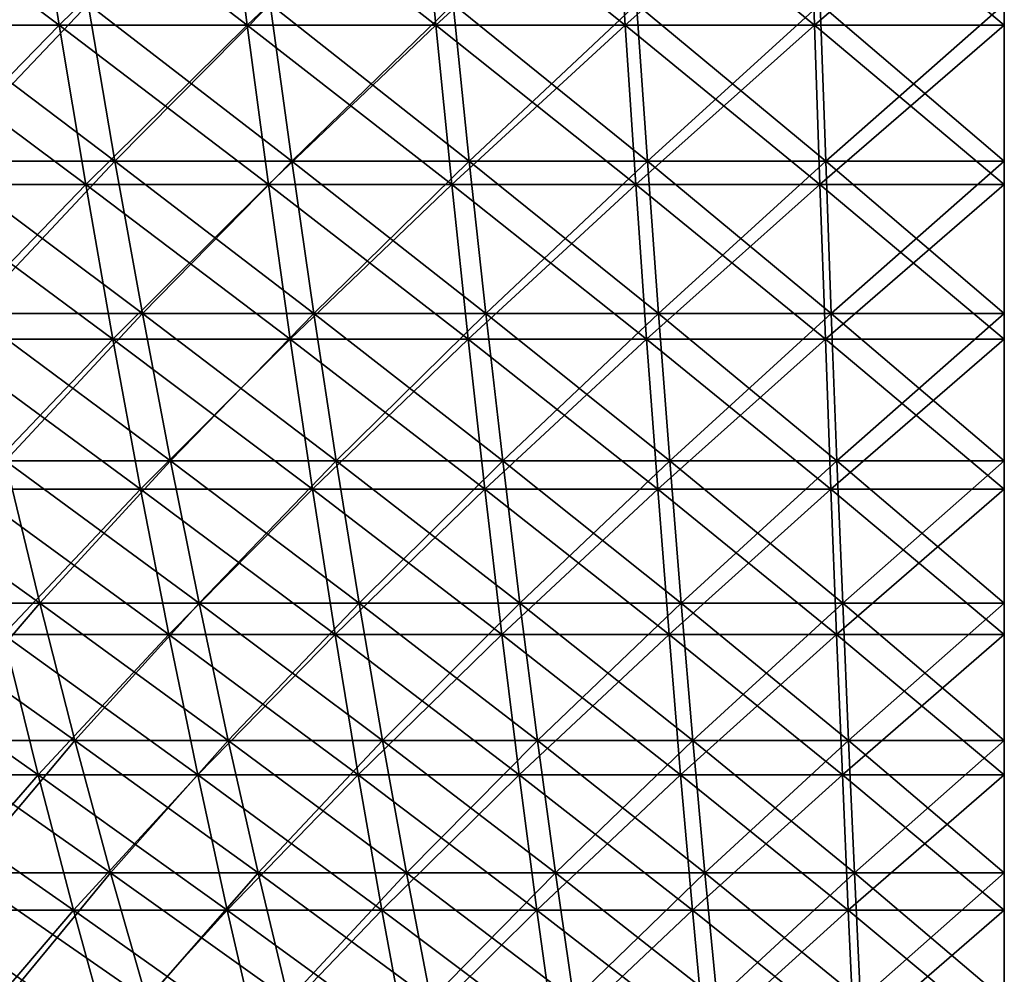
# Model space of a CAD drawing. Header units: millimetres. Extents: x -125 to 125, y -45 to 4025.
# Tile 341 of 656: x -14 to 0, y 3921 to 3934. Entities that reach past the tile are written whole.
import ezdxf

# ---------------------------------------------------------------- set-up
doc = ezdxf.new("R2010")
doc.units = ezdxf.units.MM
doc.header["$LTSCALE"] = 6.999206
for name, color, linetype in [('21', 7, 'CONTINUOUS'), ('22', 7, 'CONTINUOUS'), ('23', 7, 'CONTINUOUS'), ('24', 7, 'CONTINUOUS')]:
    doc.layers.add(name, color=color, linetype=linetype)

msp = doc.modelspace()

# ---------------------------------------------------------------- linework, layer by layer
at = {"layer": '21', "color": 7, "linetype": 'CONTINUOUS'}
for points in [[(-15.795, 3934.245, 84.493), (-13.185, 3934.245, 84.939), (-16.226, 3936.529, 86.802), (-15.795, 3934.245, 84.493)], [(-16.226, 3936.529, 86.802), (-13.185, 3934.245, 84.939), (-13.545, 3936.529, 87.261), (-16.226, 3936.529, 86.802)], [(-13.185, 3934.245, 84.939), (-10.563, 3934.245, 85.305), (-13.545, 3936.529, 87.261), (-13.185, 3934.245, 84.939)], [(-13.545, 3936.529, 87.261), (-10.563, 3934.245, 85.305), (-10.852, 3936.529, 87.636), (-13.545, 3936.529, 87.261)], [(-10.563, 3934.245, 85.305), (-7.931, 3934.245, 85.59), (-10.852, 3936.529, 87.636), (-10.563, 3934.245, 85.305)], [(-10.852, 3936.529, 87.636), (-7.931, 3934.245, 85.59), (-8.148, 3936.529, 87.929), (-10.852, 3936.529, 87.636)], [(-7.931, 3934.245, 85.59), (-5.292, 3934.245, 85.794), (-8.148, 3936.529, 87.929), (-7.931, 3934.245, 85.59)], [(-8.148, 3936.529, 87.929), (-5.292, 3934.245, 85.794), (-5.436, 3936.529, 88.138), (-8.148, 3936.529, 87.929)], [(-5.292, 3934.245, 85.794), (-2.647, 3934.245, 85.916), (-5.436, 3936.529, 88.138), (-5.292, 3934.245, 85.794)], [(-5.436, 3936.529, 88.138), (-2.647, 3934.245, 85.916), (-2.719, 3936.529, 88.264), (-5.436, 3936.529, 88.138)], [(-2.647, 3934.245, 85.916), (0, 3934.245, 85.957), (-2.719, 3936.529, 88.264), (-2.647, 3934.245, 85.916)], [(-2.719, 3936.529, 88.264), (0, 3934.245, 85.957), (0, 3936.529, 88.306), (-2.719, 3936.529, 88.264)], [(-15.352, 3932.024, 82.126), (-12.816, 3932.024, 82.56), (-15.795, 3934.245, 84.493), (-15.352, 3932.024, 82.126)], [(-15.795, 3934.245, 84.493), (-12.816, 3932.024, 82.56), (-13.185, 3934.245, 84.939), (-15.795, 3934.245, 84.493)], [(-12.816, 3932.024, 82.56), (-10.267, 3932.024, 82.915), (-13.185, 3934.245, 84.939), (-12.816, 3932.024, 82.56)], [(-13.185, 3934.245, 84.939), (-10.267, 3932.024, 82.915), (-10.563, 3934.245, 85.305), (-13.185, 3934.245, 84.939)], [(-10.267, 3932.024, 82.915), (-7.709, 3932.024, 83.192), (-10.563, 3934.245, 85.305), (-10.267, 3932.024, 82.915)], [(-10.563, 3934.245, 85.305), (-7.709, 3932.024, 83.192), (-7.931, 3934.245, 85.59), (-10.563, 3934.245, 85.305)], [(-7.709, 3932.024, 83.192), (-5.143, 3932.024, 83.39), (-7.931, 3934.245, 85.59), (-7.709, 3932.024, 83.192)], [(-7.931, 3934.245, 85.59), (-5.143, 3932.024, 83.39), (-5.292, 3934.245, 85.794), (-7.931, 3934.245, 85.59)], [(-5.143, 3932.024, 83.39), (-2.573, 3932.024, 83.509), (-5.292, 3934.245, 85.794), (-5.143, 3932.024, 83.39)], [(-5.292, 3934.245, 85.794), (-2.573, 3932.024, 83.509), (-2.647, 3934.245, 85.916), (-5.292, 3934.245, 85.794)], [(-2.573, 3932.024, 83.509), (0, 3932.024, 83.549), (-2.647, 3934.245, 85.916), (-2.573, 3932.024, 83.509)], [(-2.647, 3934.245, 85.916), (0, 3932.024, 83.549), (0, 3934.245, 85.957), (-2.647, 3934.245, 85.916)], [(-14.899, 3929.866, 79.703), (-12.437, 3929.866, 80.124), (-15.352, 3932.024, 82.126), (-14.899, 3929.866, 79.703)], [(-15.352, 3932.024, 82.126), (-12.437, 3929.866, 80.124), (-12.816, 3932.024, 82.56), (-15.352, 3932.024, 82.126)], [(-12.437, 3929.866, 80.124), (-9.964, 3929.866, 80.469), (-12.816, 3932.024, 82.56), (-12.437, 3929.866, 80.124)], [(-12.816, 3932.024, 82.56), (-9.964, 3929.866, 80.469), (-10.267, 3932.024, 82.915), (-12.816, 3932.024, 82.56)], [(-9.964, 3929.866, 80.469), (-7.481, 3929.866, 80.737), (-10.267, 3932.024, 82.915), (-9.964, 3929.866, 80.469)], [(-10.267, 3932.024, 82.915), (-7.481, 3929.866, 80.737), (-7.709, 3932.024, 83.192), (-10.267, 3932.024, 82.915)], [(-7.481, 3929.866, 80.737), (-4.992, 3929.866, 80.929), (-7.709, 3932.024, 83.192), (-7.481, 3929.866, 80.737)], [(-7.709, 3932.024, 83.192), (-4.992, 3929.866, 80.929), (-5.143, 3932.024, 83.39), (-7.709, 3932.024, 83.192)], [(-4.992, 3929.866, 80.929), (-2.497, 3929.866, 81.045), (-5.143, 3932.024, 83.39), (-4.992, 3929.866, 80.929)], [(-5.143, 3932.024, 83.39), (-2.497, 3929.866, 81.045), (-2.573, 3932.024, 83.509), (-5.143, 3932.024, 83.39)], [(-2.497, 3929.866, 81.045), (0, 3929.866, 81.083), (-2.573, 3932.024, 83.509), (-2.497, 3929.866, 81.045)], [(-2.573, 3932.024, 83.509), (0, 3929.866, 81.083), (0, 3932.024, 83.549), (-2.573, 3932.024, 83.509)], [(-14.436, 3927.773, 77.224), (-12.051, 3927.773, 77.632), (-14.899, 3929.866, 79.703), (-14.436, 3927.773, 77.224)], [(-14.899, 3929.866, 79.703), (-12.051, 3927.773, 77.632), (-12.437, 3929.866, 80.124), (-14.899, 3929.866, 79.703)], [(-12.051, 3927.773, 77.632), (-9.654, 3927.773, 77.966), (-12.437, 3929.866, 80.124), (-12.051, 3927.773, 77.632)], [(-12.437, 3929.866, 80.124), (-9.654, 3927.773, 77.966), (-9.964, 3929.866, 80.469), (-12.437, 3929.866, 80.124)], [(-9.654, 3927.773, 77.966), (-7.249, 3927.773, 78.227), (-9.964, 3929.866, 80.469), (-9.654, 3927.773, 77.966)], [(-9.964, 3929.866, 80.469), (-7.249, 3927.773, 78.227), (-7.481, 3929.866, 80.737), (-9.964, 3929.866, 80.469)], [(-7.249, 3927.773, 78.227), (-4.836, 3927.773, 78.413), (-7.481, 3929.866, 80.737), (-7.249, 3927.773, 78.227)], [(-7.481, 3929.866, 80.737), (-4.836, 3927.773, 78.413), (-4.992, 3929.866, 80.929), (-7.481, 3929.866, 80.737)], [(-4.836, 3927.773, 78.413), (-2.419, 3927.773, 78.525), (-4.992, 3929.866, 80.929), (-4.836, 3927.773, 78.413)], [(-4.992, 3929.866, 80.929), (-2.419, 3927.773, 78.525), (-2.497, 3929.866, 81.045), (-4.992, 3929.866, 80.929)], [(-2.419, 3927.773, 78.525), (0, 3927.773, 78.562), (-2.497, 3929.866, 81.045), (-2.419, 3927.773, 78.525)], [(-2.497, 3929.866, 81.045), (0, 3927.773, 78.562), (0, 3929.866, 81.083), (-2.497, 3929.866, 81.045)], [(-13.963, 3925.748, 74.693), (-11.656, 3925.748, 75.087), (-14.436, 3927.773, 77.224), (-13.963, 3925.748, 74.693)], [(-14.436, 3927.773, 77.224), (-11.656, 3925.748, 75.087), (-12.051, 3927.773, 77.632), (-14.436, 3927.773, 77.224)], [(-11.656, 3925.748, 75.087), (-9.338, 3925.748, 75.411), (-12.051, 3927.773, 77.632), (-11.656, 3925.748, 75.087)], [(-12.051, 3927.773, 77.632), (-9.338, 3925.748, 75.411), (-9.654, 3927.773, 77.966), (-12.051, 3927.773, 77.632)], [(-9.338, 3925.748, 75.411), (-7.011, 3925.748, 75.663), (-9.654, 3927.773, 77.966), (-9.338, 3925.748, 75.411)], [(-9.654, 3927.773, 77.966), (-7.011, 3925.748, 75.663), (-7.249, 3927.773, 78.227), (-9.654, 3927.773, 77.966)], [(-7.011, 3925.748, 75.663), (-4.678, 3925.748, 75.843), (-7.249, 3927.773, 78.227), (-7.011, 3925.748, 75.663)], [(-7.249, 3927.773, 78.227), (-4.678, 3925.748, 75.843), (-4.836, 3927.773, 78.413), (-7.249, 3927.773, 78.227)], [(-4.678, 3925.748, 75.843), (-2.34, 3925.748, 75.951), (-4.836, 3927.773, 78.413), (-4.678, 3925.748, 75.843)], [(-4.836, 3927.773, 78.413), (-2.34, 3925.748, 75.951), (-2.419, 3927.773, 78.525), (-4.836, 3927.773, 78.413)], [(-2.34, 3925.748, 75.951), (0, 3925.748, 75.987), (-2.419, 3927.773, 78.525), (-2.34, 3925.748, 75.951)], [(-2.419, 3927.773, 78.525), (0, 3925.748, 75.987), (0, 3927.773, 78.562), (-2.419, 3927.773, 78.525)], [(-15.694, 3923.79, 71.661), (-13.48, 3923.79, 72.11), (-16.256, 3925.748, 74.227), (-15.694, 3923.79, 71.661)], [(-16.256, 3925.748, 74.227), (-13.48, 3923.79, 72.11), (-13.963, 3925.748, 74.693), (-16.256, 3925.748, 74.227)], [(-13.48, 3923.79, 72.11), (-11.253, 3923.79, 72.491), (-13.963, 3925.748, 74.693), (-13.48, 3923.79, 72.11)], [(-13.963, 3925.748, 74.693), (-11.253, 3923.79, 72.491), (-11.656, 3925.748, 75.087), (-13.963, 3925.748, 74.693)], [(-11.253, 3923.79, 72.491), (-9.015, 3923.79, 72.803), (-11.656, 3925.748, 75.087), (-11.253, 3923.79, 72.491)], [(-11.656, 3925.748, 75.087), (-9.015, 3923.79, 72.803), (-9.338, 3925.748, 75.411), (-11.656, 3925.748, 75.087)], [(-9.015, 3923.79, 72.803), (-6.769, 3923.79, 73.046), (-9.338, 3925.748, 75.411), (-9.015, 3923.79, 72.803)], [(-9.338, 3925.748, 75.411), (-6.769, 3923.79, 73.046), (-7.011, 3925.748, 75.663), (-9.338, 3925.748, 75.411)], [(-6.769, 3923.79, 73.046), (-4.516, 3923.79, 73.22), (-7.011, 3925.748, 75.663), (-6.769, 3923.79, 73.046)], [(-7.011, 3925.748, 75.663), (-4.516, 3923.79, 73.22), (-4.678, 3925.748, 75.843), (-7.011, 3925.748, 75.663)], [(-4.516, 3923.79, 73.22), (-2.259, 3923.79, 73.325), (-4.678, 3925.748, 75.843), (-4.516, 3923.79, 73.22)], [(-4.678, 3925.748, 75.843), (-2.259, 3923.79, 73.325), (-2.34, 3925.748, 75.951), (-4.678, 3925.748, 75.843)], [(-2.259, 3923.79, 73.325), (0, 3923.79, 73.359), (-2.34, 3925.748, 75.951), (-2.259, 3923.79, 73.325)], [(-2.34, 3925.748, 75.951), (0, 3923.79, 73.359), (0, 3925.748, 75.987), (-2.34, 3925.748, 75.951)], [(-15.121, 3921.902, 69.045), (-12.988, 3921.902, 69.478), (-15.694, 3923.79, 71.661), (-15.121, 3921.902, 69.045)], [(-15.694, 3923.79, 71.661), (-12.988, 3921.902, 69.478), (-13.48, 3923.79, 72.11), (-15.694, 3923.79, 71.661)], [(-12.988, 3921.902, 69.478), (-10.842, 3921.902, 69.845), (-13.48, 3923.79, 72.11), (-12.988, 3921.902, 69.478)], [(-13.48, 3923.79, 72.11), (-10.842, 3921.902, 69.845), (-11.253, 3923.79, 72.491), (-13.48, 3923.79, 72.11)], [(-10.842, 3921.902, 69.845), (-8.686, 3921.902, 70.146), (-11.253, 3923.79, 72.491), (-10.842, 3921.902, 69.845)], [(-11.253, 3923.79, 72.491), (-8.686, 3921.902, 70.146), (-9.015, 3923.79, 72.803), (-11.253, 3923.79, 72.491)], [(-8.686, 3921.902, 70.146), (-6.522, 3921.902, 70.38), (-9.015, 3923.79, 72.803), (-8.686, 3921.902, 70.146)], [(-9.015, 3923.79, 72.803), (-6.522, 3921.902, 70.38), (-6.769, 3923.79, 73.046), (-9.015, 3923.79, 72.803)], [(-6.522, 3921.902, 70.38), (-4.351, 3921.902, 70.547), (-6.769, 3923.79, 73.046), (-6.522, 3921.902, 70.38)], [(-6.769, 3923.79, 73.046), (-4.351, 3921.902, 70.547), (-4.516, 3923.79, 73.22), (-6.769, 3923.79, 73.046)], [(-4.351, 3921.902, 70.547), (-2.177, 3921.902, 70.648), (-4.516, 3923.79, 73.22), (-4.351, 3921.902, 70.547)], [(-4.516, 3923.79, 73.22), (-2.177, 3921.902, 70.648), (-2.259, 3923.79, 73.325), (-4.516, 3923.79, 73.22)], [(-2.177, 3921.902, 70.648), (0, 3921.902, 70.682), (-2.259, 3923.79, 73.325), (-2.177, 3921.902, 70.648)], [(-2.259, 3923.79, 73.325), (0, 3921.902, 70.682), (0, 3923.79, 73.359), (-2.259, 3923.79, 73.325)], [(-14.538, 3920.085, 66.382), (-12.487, 3920.085, 66.798), (-15.121, 3921.902, 69.045), (-14.538, 3920.085, 66.382)], [(-15.121, 3921.902, 69.045), (-12.487, 3920.085, 66.798), (-12.988, 3921.902, 69.478), (-15.121, 3921.902, 69.045)], [(-12.487, 3920.085, 66.798), (-10.424, 3920.085, 67.151), (-12.988, 3921.902, 69.478), (-12.487, 3920.085, 66.798)], [(-12.988, 3921.902, 69.478), (-10.424, 3920.085, 67.151), (-10.842, 3921.902, 69.845), (-12.988, 3921.902, 69.478)], [(-10.424, 3920.085, 67.151), (-8.351, 3920.085, 67.44), (-10.842, 3921.902, 69.845), (-10.424, 3920.085, 67.151)], [(-10.842, 3921.902, 69.845), (-8.351, 3920.085, 67.44), (-8.686, 3921.902, 70.146), (-10.842, 3921.902, 69.845)], [(-8.351, 3920.085, 67.44), (-6.27, 3920.085, 67.665), (-8.686, 3921.902, 70.146), (-8.351, 3920.085, 67.44)], [(-8.686, 3921.902, 70.146), (-6.27, 3920.085, 67.665), (-6.522, 3921.902, 70.38), (-8.686, 3921.902, 70.146)], [(-6.27, 3920.085, 67.665), (-4.183, 3920.085, 67.826), (-6.522, 3921.902, 70.38), (-6.27, 3920.085, 67.665)], [(-6.522, 3921.902, 70.38), (-4.183, 3920.085, 67.826), (-4.351, 3921.902, 70.547), (-6.522, 3921.902, 70.38)], [(-4.183, 3920.085, 67.826), (-2.093, 3920.085, 67.923), (-4.351, 3921.902, 70.547), (-4.183, 3920.085, 67.826)], [(-4.351, 3921.902, 70.547), (-2.093, 3920.085, 67.923), (-2.177, 3921.902, 70.648), (-4.351, 3921.902, 70.547)], [(-2.093, 3920.085, 67.923), (0, 3920.085, 67.955), (-2.177, 3921.902, 70.648), (-2.093, 3920.085, 67.923)], [(-2.177, 3921.902, 70.648), (0, 3920.085, 67.955), (0, 3921.902, 70.682), (-2.177, 3921.902, 70.648)]]:
    msp.add_3dface(points, dxfattribs=at)
at = {"layer": '22', "color": 7, "linetype": 'CONTINUOUS'}
for points in [[(-13.545, 3936.529, -87.261), (-15.795, 3934.245, -84.493), (-16.226, 3936.529, -86.802), (-13.545, 3936.529, -87.261)], [(-13.185, 3934.245, -84.939), (-15.795, 3934.245, -84.493), (-13.545, 3936.529, -87.261), (-13.185, 3934.245, -84.939)], [(-10.852, 3936.529, -87.636), (-13.185, 3934.245, -84.939), (-13.545, 3936.529, -87.261), (-10.852, 3936.529, -87.636)], [(-10.563, 3934.245, -85.305), (-13.185, 3934.245, -84.939), (-10.852, 3936.529, -87.636), (-10.563, 3934.245, -85.305)], [(-8.148, 3936.529, -87.929), (-10.563, 3934.245, -85.305), (-10.852, 3936.529, -87.636), (-8.148, 3936.529, -87.929)], [(-7.931, 3934.245, -85.59), (-10.563, 3934.245, -85.305), (-8.148, 3936.529, -87.929), (-7.931, 3934.245, -85.59)], [(-5.436, 3936.529, -88.138), (-7.931, 3934.245, -85.59), (-8.148, 3936.529, -87.929), (-5.436, 3936.529, -88.138)], [(-5.292, 3934.245, -85.794), (-7.931, 3934.245, -85.59), (-5.436, 3936.529, -88.138), (-5.292, 3934.245, -85.794)], [(-2.719, 3936.529, -88.264), (-5.292, 3934.245, -85.794), (-5.436, 3936.529, -88.138), (-2.719, 3936.529, -88.264)], [(-2.647, 3934.245, -85.916), (-5.292, 3934.245, -85.794), (-2.719, 3936.529, -88.264), (-2.647, 3934.245, -85.916)], [(0, 3936.529, -88.306), (-2.647, 3934.245, -85.916), (-2.719, 3936.529, -88.264), (0, 3936.529, -88.306)], [(0, 3934.245, -85.957), (-2.647, 3934.245, -85.916), (0, 3936.529, -88.306), (0, 3934.245, -85.957)], [(-13.185, 3934.245, -84.939), (-15.352, 3932.024, -82.126), (-15.795, 3934.245, -84.493), (-13.185, 3934.245, -84.939)], [(-12.816, 3932.024, -82.56), (-15.352, 3932.024, -82.126), (-13.185, 3934.245, -84.939), (-12.816, 3932.024, -82.56)], [(-10.563, 3934.245, -85.305), (-12.816, 3932.024, -82.56), (-13.185, 3934.245, -84.939), (-10.563, 3934.245, -85.305)], [(-10.267, 3932.024, -82.915), (-12.816, 3932.024, -82.56), (-10.563, 3934.245, -85.305), (-10.267, 3932.024, -82.915)], [(-7.931, 3934.245, -85.59), (-10.267, 3932.024, -82.915), (-10.563, 3934.245, -85.305), (-7.931, 3934.245, -85.59)], [(-7.709, 3932.024, -83.192), (-10.267, 3932.024, -82.915), (-7.931, 3934.245, -85.59), (-7.709, 3932.024, -83.192)], [(-5.292, 3934.245, -85.794), (-7.709, 3932.024, -83.192), (-7.931, 3934.245, -85.59), (-5.292, 3934.245, -85.794)], [(-5.143, 3932.024, -83.39), (-7.709, 3932.024, -83.192), (-5.292, 3934.245, -85.794), (-5.143, 3932.024, -83.39)], [(-2.647, 3934.245, -85.916), (-5.143, 3932.024, -83.39), (-5.292, 3934.245, -85.794), (-2.647, 3934.245, -85.916)], [(-2.573, 3932.024, -83.509), (-5.143, 3932.024, -83.39), (-2.647, 3934.245, -85.916), (-2.573, 3932.024, -83.509)], [(0, 3934.245, -85.957), (-2.573, 3932.024, -83.509), (-2.647, 3934.245, -85.916), (0, 3934.245, -85.957)], [(0, 3932.024, -83.549), (-2.573, 3932.024, -83.509), (0, 3934.245, -85.957), (0, 3932.024, -83.549)], [(-12.816, 3932.024, -82.56), (-14.899, 3929.866, -79.703), (-15.352, 3932.024, -82.126), (-12.816, 3932.024, -82.56)], [(-12.437, 3929.866, -80.124), (-14.899, 3929.866, -79.703), (-12.816, 3932.024, -82.56), (-12.437, 3929.866, -80.124)], [(-10.267, 3932.024, -82.915), (-12.437, 3929.866, -80.124), (-12.816, 3932.024, -82.56), (-10.267, 3932.024, -82.915)], [(-9.964, 3929.866, -80.469), (-12.437, 3929.866, -80.124), (-10.267, 3932.024, -82.915), (-9.964, 3929.866, -80.469)], [(-7.709, 3932.024, -83.192), (-9.964, 3929.866, -80.469), (-10.267, 3932.024, -82.915), (-7.709, 3932.024, -83.192)], [(-7.481, 3929.866, -80.737), (-9.964, 3929.866, -80.469), (-7.709, 3932.024, -83.192), (-7.481, 3929.866, -80.737)], [(-5.143, 3932.024, -83.39), (-7.481, 3929.866, -80.737), (-7.709, 3932.024, -83.192), (-5.143, 3932.024, -83.39)], [(-4.992, 3929.866, -80.929), (-7.481, 3929.866, -80.737), (-5.143, 3932.024, -83.39), (-4.992, 3929.866, -80.929)], [(-2.573, 3932.024, -83.509), (-4.992, 3929.866, -80.929), (-5.143, 3932.024, -83.39), (-2.573, 3932.024, -83.509)], [(-2.497, 3929.866, -81.045), (-4.992, 3929.866, -80.929), (-2.573, 3932.024, -83.509), (-2.497, 3929.866, -81.045)], [(0, 3932.024, -83.549), (-2.497, 3929.866, -81.045), (-2.573, 3932.024, -83.509), (0, 3932.024, -83.549)], [(0, 3929.866, -81.083), (-2.497, 3929.866, -81.045), (0, 3932.024, -83.549), (0, 3929.866, -81.083)], [(-12.437, 3929.866, -80.124), (-14.436, 3927.773, -77.224), (-14.899, 3929.866, -79.703), (-12.437, 3929.866, -80.124)], [(-12.051, 3927.773, -77.632), (-14.436, 3927.773, -77.224), (-12.437, 3929.866, -80.124), (-12.051, 3927.773, -77.632)], [(-9.964, 3929.866, -80.469), (-12.051, 3927.773, -77.632), (-12.437, 3929.866, -80.124), (-9.964, 3929.866, -80.469)], [(-9.654, 3927.773, -77.966), (-12.051, 3927.773, -77.632), (-9.964, 3929.866, -80.469), (-9.654, 3927.773, -77.966)], [(-7.481, 3929.866, -80.737), (-9.654, 3927.773, -77.966), (-9.964, 3929.866, -80.469), (-7.481, 3929.866, -80.737)], [(-7.249, 3927.773, -78.227), (-9.654, 3927.773, -77.966), (-7.481, 3929.866, -80.737), (-7.249, 3927.773, -78.227)], [(-4.992, 3929.866, -80.929), (-7.249, 3927.773, -78.227), (-7.481, 3929.866, -80.737), (-4.992, 3929.866, -80.929)], [(-4.836, 3927.773, -78.413), (-7.249, 3927.773, -78.227), (-4.992, 3929.866, -80.929), (-4.836, 3927.773, -78.413)], [(-2.497, 3929.866, -81.045), (-4.836, 3927.773, -78.413), (-4.992, 3929.866, -80.929), (-2.497, 3929.866, -81.045)], [(-2.419, 3927.773, -78.525), (-4.836, 3927.773, -78.413), (-2.497, 3929.866, -81.045), (-2.419, 3927.773, -78.525)], [(0, 3929.866, -81.083), (-2.419, 3927.773, -78.525), (-2.497, 3929.866, -81.045), (0, 3929.866, -81.083)], [(0, 3927.773, -78.562), (-2.419, 3927.773, -78.525), (0, 3929.866, -81.083), (0, 3927.773, -78.562)], [(-12.051, 3927.773, -77.632), (-13.963, 3925.748, -74.693), (-14.436, 3927.773, -77.224), (-12.051, 3927.773, -77.632)], [(-11.656, 3925.748, -75.087), (-13.963, 3925.748, -74.693), (-12.051, 3927.773, -77.632), (-11.656, 3925.748, -75.087)], [(-9.654, 3927.773, -77.966), (-11.656, 3925.748, -75.087), (-12.051, 3927.773, -77.632), (-9.654, 3927.773, -77.966)], [(-9.338, 3925.748, -75.411), (-11.656, 3925.748, -75.087), (-9.654, 3927.773, -77.966), (-9.338, 3925.748, -75.411)], [(-7.249, 3927.773, -78.227), (-9.338, 3925.748, -75.411), (-9.654, 3927.773, -77.966), (-7.249, 3927.773, -78.227)], [(-7.011, 3925.748, -75.663), (-9.338, 3925.748, -75.411), (-7.249, 3927.773, -78.227), (-7.011, 3925.748, -75.663)], [(-4.836, 3927.773, -78.413), (-7.011, 3925.748, -75.663), (-7.249, 3927.773, -78.227), (-4.836, 3927.773, -78.413)], [(-4.678, 3925.748, -75.843), (-7.011, 3925.748, -75.663), (-4.836, 3927.773, -78.413), (-4.678, 3925.748, -75.843)], [(-2.419, 3927.773, -78.525), (-4.678, 3925.748, -75.843), (-4.836, 3927.773, -78.413), (-2.419, 3927.773, -78.525)], [(-2.34, 3925.748, -75.951), (-4.678, 3925.748, -75.843), (-2.419, 3927.773, -78.525), (-2.34, 3925.748, -75.951)], [(0, 3927.773, -78.562), (-2.34, 3925.748, -75.951), (-2.419, 3927.773, -78.525), (0, 3927.773, -78.562)], [(0, 3925.748, -75.987), (-2.34, 3925.748, -75.951), (0, 3927.773, -78.562), (0, 3925.748, -75.987)], [(-13.48, 3923.79, -72.11), (-15.694, 3923.79, -71.661), (-13.963, 3925.748, -74.693), (-13.48, 3923.79, -72.11)], [(-11.656, 3925.748, -75.087), (-13.48, 3923.79, -72.11), (-13.963, 3925.748, -74.693), (-11.656, 3925.748, -75.087)], [(-11.253, 3923.79, -72.491), (-13.48, 3923.79, -72.11), (-11.656, 3925.748, -75.087), (-11.253, 3923.79, -72.491)], [(-9.338, 3925.748, -75.411), (-11.253, 3923.79, -72.491), (-11.656, 3925.748, -75.087), (-9.338, 3925.748, -75.411)], [(-9.015, 3923.79, -72.803), (-11.253, 3923.79, -72.491), (-9.338, 3925.748, -75.411), (-9.015, 3923.79, -72.803)], [(-7.011, 3925.748, -75.663), (-9.015, 3923.79, -72.803), (-9.338, 3925.748, -75.411), (-7.011, 3925.748, -75.663)], [(-6.769, 3923.79, -73.046), (-9.015, 3923.79, -72.803), (-7.011, 3925.748, -75.663), (-6.769, 3923.79, -73.046)], [(-4.678, 3925.748, -75.843), (-6.769, 3923.79, -73.046), (-7.011, 3925.748, -75.663), (-4.678, 3925.748, -75.843)], [(-4.516, 3923.79, -73.22), (-6.769, 3923.79, -73.046), (-4.678, 3925.748, -75.843), (-4.516, 3923.79, -73.22)], [(-2.34, 3925.748, -75.951), (-4.516, 3923.79, -73.22), (-4.678, 3925.748, -75.843), (-2.34, 3925.748, -75.951)], [(-2.259, 3923.79, -73.325), (-4.516, 3923.79, -73.22), (-2.34, 3925.748, -75.951), (-2.259, 3923.79, -73.325)], [(0, 3925.748, -75.987), (-2.259, 3923.79, -73.325), (-2.34, 3925.748, -75.951), (0, 3925.748, -75.987)], [(0, 3923.79, -73.359), (-2.259, 3923.79, -73.325), (0, 3925.748, -75.987), (0, 3923.79, -73.359)], [(-13.48, 3923.79, -72.11), (-15.121, 3921.902, -69.045), (-15.694, 3923.79, -71.661), (-13.48, 3923.79, -72.11)], [(-12.988, 3921.902, -69.478), (-15.121, 3921.902, -69.045), (-13.48, 3923.79, -72.11), (-12.988, 3921.902, -69.478)], [(-11.253, 3923.79, -72.491), (-12.988, 3921.902, -69.478), (-13.48, 3923.79, -72.11), (-11.253, 3923.79, -72.491)], [(-10.842, 3921.902, -69.845), (-12.988, 3921.902, -69.478), (-11.253, 3923.79, -72.491), (-10.842, 3921.902, -69.845)], [(-9.015, 3923.79, -72.803), (-10.842, 3921.902, -69.845), (-11.253, 3923.79, -72.491), (-9.015, 3923.79, -72.803)], [(-8.686, 3921.902, -70.146), (-10.842, 3921.902, -69.845), (-9.015, 3923.79, -72.803), (-8.686, 3921.902, -70.146)], [(-6.769, 3923.79, -73.046), (-8.686, 3921.902, -70.146), (-9.015, 3923.79, -72.803), (-6.769, 3923.79, -73.046)], [(-6.522, 3921.902, -70.38), (-8.686, 3921.902, -70.146), (-6.769, 3923.79, -73.046), (-6.522, 3921.902, -70.38)], [(-4.516, 3923.79, -73.22), (-6.522, 3921.902, -70.38), (-6.769, 3923.79, -73.046), (-4.516, 3923.79, -73.22)], [(-4.351, 3921.902, -70.547), (-6.522, 3921.902, -70.38), (-4.516, 3923.79, -73.22), (-4.351, 3921.902, -70.547)], [(-2.259, 3923.79, -73.325), (-4.351, 3921.902, -70.547), (-4.516, 3923.79, -73.22), (-2.259, 3923.79, -73.325)], [(-2.177, 3921.902, -70.648), (-4.351, 3921.902, -70.547), (-2.259, 3923.79, -73.325), (-2.177, 3921.902, -70.648)], [(0, 3923.79, -73.359), (-2.177, 3921.902, -70.648), (-2.259, 3923.79, -73.325), (0, 3923.79, -73.359)], [(0, 3921.902, -70.682), (-2.177, 3921.902, -70.648), (0, 3923.79, -73.359), (0, 3921.902, -70.682)], [(-12.988, 3921.902, -69.478), (-14.538, 3920.085, -66.382), (-15.121, 3921.902, -69.045), (-12.988, 3921.902, -69.478)], [(-12.487, 3920.085, -66.798), (-14.538, 3920.085, -66.382), (-12.988, 3921.902, -69.478), (-12.487, 3920.085, -66.798)], [(-10.842, 3921.902, -69.845), (-12.487, 3920.085, -66.798), (-12.988, 3921.902, -69.478), (-10.842, 3921.902, -69.845)], [(-10.424, 3920.085, -67.151), (-12.487, 3920.085, -66.798), (-10.842, 3921.902, -69.845), (-10.424, 3920.085, -67.151)], [(-8.686, 3921.902, -70.146), (-10.424, 3920.085, -67.151), (-10.842, 3921.902, -69.845), (-8.686, 3921.902, -70.146)], [(-8.351, 3920.085, -67.44), (-10.424, 3920.085, -67.151), (-8.686, 3921.902, -70.146), (-8.351, 3920.085, -67.44)], [(-6.522, 3921.902, -70.38), (-8.351, 3920.085, -67.44), (-8.686, 3921.902, -70.146), (-6.522, 3921.902, -70.38)], [(-6.27, 3920.085, -67.665), (-8.351, 3920.085, -67.44), (-6.522, 3921.902, -70.38), (-6.27, 3920.085, -67.665)], [(-4.351, 3921.902, -70.547), (-6.27, 3920.085, -67.665), (-6.522, 3921.902, -70.38), (-4.351, 3921.902, -70.547)], [(-4.183, 3920.085, -67.826), (-6.27, 3920.085, -67.665), (-4.351, 3921.902, -70.547), (-4.183, 3920.085, -67.826)], [(-2.177, 3921.902, -70.648), (-4.183, 3920.085, -67.826), (-4.351, 3921.902, -70.547), (-2.177, 3921.902, -70.648)], [(-2.093, 3920.085, -67.923), (-4.183, 3920.085, -67.826), (-2.177, 3921.902, -70.648), (-2.093, 3920.085, -67.923)], [(0, 3921.902, -70.682), (-2.093, 3920.085, -67.923), (-2.177, 3921.902, -70.648), (0, 3921.902, -70.682)], [(0, 3920.085, -67.955), (-2.093, 3920.085, -67.923), (0, 3921.902, -70.682), (0, 3920.085, -67.955)]]:
    msp.add_3dface(points, dxfattribs=at)
at = {"layer": '23', "color": 7, "linetype": 'CONTINUOUS'}
for points in [[(-14.865, 3932.35, -79.523), (-12.41, 3932.35, -79.943), (-15.314, 3934.539, -81.923), (-14.865, 3932.35, -79.523)], [(-15.314, 3934.539, -81.923), (-12.41, 3932.35, -79.943), (-12.784, 3934.539, -82.355), (-15.314, 3934.539, -81.923)], [(-12.41, 3932.35, -79.943), (-9.942, 3932.35, -80.288), (-12.784, 3934.539, -82.355), (-12.41, 3932.35, -79.943)], [(-12.784, 3934.539, -82.355), (-9.942, 3932.35, -80.288), (-10.242, 3934.539, -82.71), (-12.784, 3934.539, -82.355)], [(-9.942, 3932.35, -80.288), (-7.465, 3932.35, -80.556), (-10.242, 3934.539, -82.71), (-9.942, 3932.35, -80.288)], [(-10.242, 3934.539, -82.71), (-7.465, 3932.35, -80.556), (-7.69, 3934.539, -82.986), (-10.242, 3934.539, -82.71)], [(-7.465, 3932.35, -80.556), (-4.98, 3932.35, -80.747), (-7.69, 3934.539, -82.986), (-7.465, 3932.35, -80.556)], [(-7.69, 3934.539, -82.986), (-4.98, 3932.35, -80.747), (-5.131, 3934.539, -83.183), (-7.69, 3934.539, -82.986)], [(-4.98, 3932.35, -80.747), (-2.491, 3932.35, -80.862), (-5.131, 3934.539, -83.183), (-4.98, 3932.35, -80.747)], [(-5.131, 3934.539, -83.183), (-2.491, 3932.35, -80.862), (-2.567, 3934.539, -83.302), (-5.131, 3934.539, -83.183)], [(-2.491, 3932.35, -80.862), (0, 3932.35, -80.901), (-2.567, 3934.539, -83.302), (-2.491, 3932.35, -80.862)], [(-2.567, 3934.539, -83.302), (0, 3932.35, -80.901), (0, 3934.539, -83.342), (-2.567, 3934.539, -83.302)], [(-14.406, 3930.226, -77.068), (-12.026, 3930.226, -77.475), (-14.865, 3932.35, -79.523), (-14.406, 3930.226, -77.068)], [(-14.865, 3932.35, -79.523), (-12.026, 3930.226, -77.475), (-12.41, 3932.35, -79.943), (-14.865, 3932.35, -79.523)], [(-12.026, 3930.226, -77.475), (-9.635, 3930.226, -77.808), (-12.41, 3932.35, -79.943), (-12.026, 3930.226, -77.475)], [(-12.41, 3932.35, -79.943), (-9.635, 3930.226, -77.808), (-9.942, 3932.35, -80.288), (-12.41, 3932.35, -79.943)], [(-9.635, 3930.226, -77.808), (-7.234, 3930.226, -78.068), (-9.942, 3932.35, -80.288), (-9.635, 3930.226, -77.808)], [(-9.942, 3932.35, -80.288), (-7.234, 3930.226, -78.068), (-7.465, 3932.35, -80.556), (-9.942, 3932.35, -80.288)], [(-7.234, 3930.226, -78.068), (-4.827, 3930.226, -78.254), (-7.465, 3932.35, -80.556), (-7.234, 3930.226, -78.068)], [(-7.465, 3932.35, -80.556), (-4.827, 3930.226, -78.254), (-4.98, 3932.35, -80.747), (-7.465, 3932.35, -80.556)], [(-4.827, 3930.226, -78.254), (-2.414, 3930.226, -78.365), (-4.98, 3932.35, -80.747), (-4.827, 3930.226, -78.254)], [(-4.98, 3932.35, -80.747), (-2.414, 3930.226, -78.365), (-2.491, 3932.35, -80.862), (-4.98, 3932.35, -80.747)], [(-2.414, 3930.226, -78.365), (0, 3930.226, -78.403), (-2.491, 3932.35, -80.862), (-2.414, 3930.226, -78.365)], [(-2.491, 3932.35, -80.862), (0, 3930.226, -78.403), (0, 3932.35, -80.901), (-2.491, 3932.35, -80.862)], [(-13.937, 3928.17, -74.557), (-11.635, 3928.17, -74.951), (-14.406, 3930.226, -77.068), (-13.937, 3928.17, -74.557)], [(-14.406, 3930.226, -77.068), (-11.635, 3928.17, -74.951), (-12.026, 3930.226, -77.475), (-14.406, 3930.226, -77.068)], [(-11.635, 3928.17, -74.951), (-9.321, 3928.17, -75.274), (-12.026, 3930.226, -77.475), (-11.635, 3928.17, -74.951)], [(-12.026, 3930.226, -77.475), (-9.321, 3928.17, -75.274), (-9.635, 3930.226, -77.808), (-12.026, 3930.226, -77.475)], [(-9.321, 3928.17, -75.274), (-6.998, 3928.17, -75.525), (-9.635, 3930.226, -77.808), (-9.321, 3928.17, -75.274)], [(-9.635, 3930.226, -77.808), (-6.998, 3928.17, -75.525), (-7.234, 3930.226, -78.068), (-9.635, 3930.226, -77.808)], [(-6.998, 3928.17, -75.525), (-4.669, 3928.17, -75.705), (-7.234, 3930.226, -78.068), (-6.998, 3928.17, -75.525)], [(-7.234, 3930.226, -78.068), (-4.669, 3928.17, -75.705), (-4.827, 3930.226, -78.254), (-7.234, 3930.226, -78.068)], [(-4.669, 3928.17, -75.705), (-2.336, 3928.17, -75.813), (-4.827, 3930.226, -78.254), (-4.669, 3928.17, -75.705)], [(-4.827, 3930.226, -78.254), (-2.336, 3928.17, -75.813), (-2.414, 3930.226, -78.365), (-4.827, 3930.226, -78.254)], [(-2.336, 3928.17, -75.813), (0, 3928.17, -75.849), (-2.414, 3930.226, -78.365), (-2.336, 3928.17, -75.813)], [(-2.414, 3930.226, -78.365), (0, 3928.17, -75.849), (0, 3930.226, -78.403), (-2.414, 3930.226, -78.365)], [(-15.669, 3926.183, -71.545), (-13.458, 3926.183, -71.994), (-16.227, 3928.17, -74.093), (-15.669, 3926.183, -71.545)], [(-16.227, 3928.17, -74.093), (-13.458, 3926.183, -71.994), (-13.937, 3928.17, -74.557), (-16.227, 3928.17, -74.093)], [(-13.458, 3926.183, -71.994), (-11.235, 3926.183, -72.374), (-13.937, 3928.17, -74.557), (-13.458, 3926.183, -71.994)], [(-13.937, 3928.17, -74.557), (-11.235, 3926.183, -72.374), (-11.635, 3928.17, -74.951), (-13.937, 3928.17, -74.557)], [(-11.235, 3926.183, -72.374), (-9, 3926.183, -72.686), (-11.635, 3928.17, -74.951), (-11.235, 3926.183, -72.374)], [(-11.635, 3928.17, -74.951), (-9, 3926.183, -72.686), (-9.321, 3928.17, -75.274), (-11.635, 3928.17, -74.951)], [(-9, 3926.183, -72.686), (-6.758, 3926.183, -72.928), (-9.321, 3928.17, -75.274), (-9, 3926.183, -72.686)], [(-9.321, 3928.17, -75.274), (-6.758, 3926.183, -72.928), (-6.998, 3928.17, -75.525), (-9.321, 3928.17, -75.274)], [(-6.758, 3926.183, -72.928), (-4.509, 3926.183, -73.102), (-6.998, 3928.17, -75.525), (-6.758, 3926.183, -72.928)], [(-6.998, 3928.17, -75.525), (-4.509, 3926.183, -73.102), (-4.669, 3928.17, -75.705), (-6.998, 3928.17, -75.525)], [(-4.509, 3926.183, -73.102), (-2.255, 3926.183, -73.206), (-4.669, 3928.17, -75.705), (-4.509, 3926.183, -73.102)], [(-4.669, 3928.17, -75.705), (-2.255, 3926.183, -73.206), (-2.336, 3928.17, -75.813), (-4.669, 3928.17, -75.705)], [(-2.255, 3926.183, -73.206), (0, 3926.183, -73.241), (-2.336, 3928.17, -75.813), (-2.255, 3926.183, -73.206)], [(-2.336, 3928.17, -75.813), (0, 3926.183, -73.241), (0, 3928.17, -75.849), (-2.336, 3928.17, -75.813)], [(-15.1, 3924.266, -68.947), (-12.969, 3924.266, -69.379), (-15.669, 3926.183, -71.545), (-15.1, 3924.266, -68.947)], [(-15.669, 3926.183, -71.545), (-12.969, 3924.266, -69.379), (-13.458, 3926.183, -71.994), (-15.669, 3926.183, -71.545)], [(-12.969, 3924.266, -69.379), (-10.827, 3924.266, -69.746), (-13.458, 3926.183, -71.994), (-12.969, 3924.266, -69.379)], [(-13.458, 3926.183, -71.994), (-10.827, 3924.266, -69.746), (-11.235, 3926.183, -72.374), (-13.458, 3926.183, -71.994)], [(-10.827, 3924.266, -69.746), (-8.674, 3924.266, -70.046), (-11.235, 3926.183, -72.374), (-10.827, 3924.266, -69.746)], [(-11.235, 3926.183, -72.374), (-8.674, 3924.266, -70.046), (-9, 3926.183, -72.686), (-11.235, 3926.183, -72.374)], [(-8.674, 3924.266, -70.046), (-6.512, 3924.266, -70.28), (-9, 3926.183, -72.686), (-8.674, 3924.266, -70.046)], [(-9, 3926.183, -72.686), (-6.512, 3924.266, -70.28), (-6.758, 3926.183, -72.928), (-9, 3926.183, -72.686)], [(-6.512, 3924.266, -70.28), (-4.345, 3924.266, -70.447), (-6.758, 3926.183, -72.928), (-6.512, 3924.266, -70.28)], [(-6.758, 3926.183, -72.928), (-4.345, 3924.266, -70.447), (-4.509, 3926.183, -73.102), (-6.758, 3926.183, -72.928)], [(-4.345, 3924.266, -70.447), (-2.174, 3924.266, -70.548), (-4.509, 3926.183, -73.102), (-4.345, 3924.266, -70.447)], [(-4.509, 3926.183, -73.102), (-2.174, 3924.266, -70.548), (-2.255, 3926.183, -73.206), (-4.509, 3926.183, -73.102)], [(-2.174, 3924.266, -70.548), (0, 3924.266, -70.581), (-2.255, 3926.183, -73.206), (-2.174, 3924.266, -70.548)], [(-2.255, 3926.183, -73.206), (0, 3924.266, -70.581), (0, 3926.183, -73.241), (-2.255, 3926.183, -73.206)], [(-14.52, 3922.421, -66.3), (-12.471, 3922.421, -66.715), (-15.1, 3924.266, -68.947), (-14.52, 3922.421, -66.3)], [(-15.1, 3924.266, -68.947), (-12.471, 3922.421, -66.715), (-12.969, 3924.266, -69.379), (-15.1, 3924.266, -68.947)], [(-12.471, 3922.421, -66.715), (-10.411, 3922.421, -67.068), (-12.969, 3924.266, -69.379), (-12.471, 3922.421, -66.715)], [(-12.969, 3924.266, -69.379), (-10.411, 3922.421, -67.068), (-10.827, 3924.266, -69.746), (-12.969, 3924.266, -69.379)], [(-10.411, 3922.421, -67.068), (-8.341, 3922.421, -67.357), (-10.827, 3924.266, -69.746), (-10.411, 3922.421, -67.068)], [(-10.827, 3924.266, -69.746), (-8.341, 3922.421, -67.357), (-8.674, 3924.266, -70.046), (-10.827, 3924.266, -69.746)], [(-8.341, 3922.421, -67.357), (-6.262, 3922.421, -67.581), (-8.674, 3924.266, -70.046), (-8.341, 3922.421, -67.357)], [(-8.674, 3924.266, -70.046), (-6.262, 3922.421, -67.581), (-6.512, 3924.266, -70.28), (-8.674, 3924.266, -70.046)], [(-6.262, 3922.421, -67.581), (-4.178, 3922.421, -67.742), (-6.512, 3924.266, -70.28), (-6.262, 3922.421, -67.581)], [(-6.512, 3924.266, -70.28), (-4.178, 3922.421, -67.742), (-4.345, 3924.266, -70.447), (-6.512, 3924.266, -70.28)], [(-4.178, 3922.421, -67.742), (-2.09, 3922.421, -67.839), (-4.345, 3924.266, -70.447), (-4.178, 3922.421, -67.742)], [(-4.345, 3924.266, -70.447), (-2.09, 3922.421, -67.839), (-2.174, 3924.266, -70.548), (-4.345, 3924.266, -70.447)], [(-2.09, 3922.421, -67.839), (0, 3922.421, -67.871), (-2.174, 3924.266, -70.548), (-2.09, 3922.421, -67.839)], [(-2.174, 3924.266, -70.548), (0, 3922.421, -67.871), (0, 3924.266, -70.581), (-2.174, 3924.266, -70.548)], [(-13.93, 3920.648, -63.605), (-11.964, 3920.648, -64.004), (-14.52, 3922.421, -66.3), (-13.93, 3920.648, -63.605)], [(-14.52, 3922.421, -66.3), (-11.964, 3920.648, -64.004), (-12.471, 3922.421, -66.715), (-14.52, 3922.421, -66.3)], [(-11.964, 3920.648, -64.004), (-9.988, 3920.648, -64.342), (-12.471, 3922.421, -66.715), (-11.964, 3920.648, -64.004)], [(-12.471, 3922.421, -66.715), (-9.988, 3920.648, -64.342), (-10.411, 3922.421, -67.068), (-12.471, 3922.421, -66.715)], [(-9.988, 3920.648, -64.342), (-8.002, 3920.648, -64.619), (-10.411, 3922.421, -67.068), (-9.988, 3920.648, -64.342)], [(-10.411, 3922.421, -67.068), (-8.002, 3920.648, -64.619), (-8.341, 3922.421, -67.357), (-10.411, 3922.421, -67.068)], [(-8.002, 3920.648, -64.619), (-6.008, 3920.648, -64.835), (-8.341, 3922.421, -67.357), (-8.002, 3920.648, -64.619)], [(-8.341, 3922.421, -67.357), (-6.008, 3920.648, -64.835), (-6.262, 3922.421, -67.581), (-8.341, 3922.421, -67.357)], [(-6.008, 3920.648, -64.835), (-4.008, 3920.648, -64.989), (-6.262, 3922.421, -67.581), (-6.008, 3920.648, -64.835)], [(-6.262, 3922.421, -67.581), (-4.008, 3920.648, -64.989), (-4.178, 3922.421, -67.742), (-6.262, 3922.421, -67.581)], [(-4.008, 3920.648, -64.989), (-2.005, 3920.648, -65.082), (-4.178, 3922.421, -67.742), (-4.008, 3920.648, -64.989)], [(-4.178, 3922.421, -67.742), (-2.005, 3920.648, -65.082), (-2.09, 3922.421, -67.839), (-4.178, 3922.421, -67.742)], [(-2.005, 3920.648, -65.082), (0, 3920.648, -65.113), (-2.09, 3922.421, -67.839), (-2.005, 3920.648, -65.082)], [(-2.09, 3922.421, -67.839), (0, 3920.648, -65.113), (0, 3922.421, -67.871), (-2.09, 3922.421, -67.839)]]:
    msp.add_3dface(points, dxfattribs=at)
at = {"layer": '24', "color": 7, "linetype": 'CONTINUOUS'}
for points in [[(-12.784, 3934.539, 82.355), (-14.865, 3932.35, 79.523), (-15.314, 3934.539, 81.923), (-12.784, 3934.539, 82.355)], [(-12.41, 3932.35, 79.943), (-14.865, 3932.35, 79.523), (-12.784, 3934.539, 82.355), (-12.41, 3932.35, 79.943)], [(-10.242, 3934.539, 82.71), (-12.41, 3932.35, 79.943), (-12.784, 3934.539, 82.355), (-10.242, 3934.539, 82.71)], [(-9.942, 3932.35, 80.288), (-12.41, 3932.35, 79.943), (-10.242, 3934.539, 82.71), (-9.942, 3932.35, 80.288)], [(-7.69, 3934.539, 82.986), (-9.942, 3932.35, 80.288), (-10.242, 3934.539, 82.71), (-7.69, 3934.539, 82.986)], [(-7.465, 3932.35, 80.556), (-9.942, 3932.35, 80.288), (-7.69, 3934.539, 82.986), (-7.465, 3932.35, 80.556)], [(-5.131, 3934.539, 83.183), (-7.465, 3932.35, 80.556), (-7.69, 3934.539, 82.986), (-5.131, 3934.539, 83.183)], [(-4.98, 3932.35, 80.747), (-7.465, 3932.35, 80.556), (-5.131, 3934.539, 83.183), (-4.98, 3932.35, 80.747)], [(-2.567, 3934.539, 83.302), (-4.98, 3932.35, 80.747), (-5.131, 3934.539, 83.183), (-2.567, 3934.539, 83.302)], [(-2.491, 3932.35, 80.862), (-4.98, 3932.35, 80.747), (-2.567, 3934.539, 83.302), (-2.491, 3932.35, 80.862)], [(0, 3934.539, 83.342), (-2.491, 3932.35, 80.862), (-2.567, 3934.539, 83.302), (0, 3934.539, 83.342)], [(0, 3932.35, 80.901), (-2.491, 3932.35, 80.862), (0, 3934.539, 83.342), (0, 3932.35, 80.901)], [(-12.41, 3932.35, 79.943), (-14.406, 3930.226, 77.068), (-14.865, 3932.35, 79.523), (-12.41, 3932.35, 79.943)], [(-12.026, 3930.226, 77.475), (-14.406, 3930.226, 77.068), (-12.41, 3932.35, 79.943), (-12.026, 3930.226, 77.475)], [(-9.942, 3932.35, 80.288), (-12.026, 3930.226, 77.475), (-12.41, 3932.35, 79.943), (-9.942, 3932.35, 80.288)], [(-9.635, 3930.226, 77.808), (-12.026, 3930.226, 77.475), (-9.942, 3932.35, 80.288), (-9.635, 3930.226, 77.808)], [(-7.465, 3932.35, 80.556), (-9.635, 3930.226, 77.808), (-9.942, 3932.35, 80.288), (-7.465, 3932.35, 80.556)], [(-7.234, 3930.226, 78.068), (-9.635, 3930.226, 77.808), (-7.465, 3932.35, 80.556), (-7.234, 3930.226, 78.068)], [(-4.98, 3932.35, 80.747), (-7.234, 3930.226, 78.068), (-7.465, 3932.35, 80.556), (-4.98, 3932.35, 80.747)], [(-4.827, 3930.226, 78.254), (-7.234, 3930.226, 78.068), (-4.98, 3932.35, 80.747), (-4.827, 3930.226, 78.254)], [(-2.491, 3932.35, 80.862), (-4.827, 3930.226, 78.254), (-4.98, 3932.35, 80.747), (-2.491, 3932.35, 80.862)], [(-2.414, 3930.226, 78.365), (-4.827, 3930.226, 78.254), (-2.491, 3932.35, 80.862), (-2.414, 3930.226, 78.365)], [(0, 3932.35, 80.901), (-2.414, 3930.226, 78.365), (-2.491, 3932.35, 80.862), (0, 3932.35, 80.901)], [(0, 3930.226, 78.403), (-2.414, 3930.226, 78.365), (0, 3932.35, 80.901), (0, 3930.226, 78.403)], [(-12.026, 3930.226, 77.475), (-13.937, 3928.17, 74.557), (-14.406, 3930.226, 77.068), (-12.026, 3930.226, 77.475)], [(-11.635, 3928.17, 74.951), (-13.937, 3928.17, 74.557), (-12.026, 3930.226, 77.475), (-11.635, 3928.17, 74.951)], [(-9.635, 3930.226, 77.808), (-11.635, 3928.17, 74.951), (-12.026, 3930.226, 77.475), (-9.635, 3930.226, 77.808)], [(-9.321, 3928.17, 75.274), (-11.635, 3928.17, 74.951), (-9.635, 3930.226, 77.808), (-9.321, 3928.17, 75.274)], [(-7.234, 3930.226, 78.068), (-9.321, 3928.17, 75.274), (-9.635, 3930.226, 77.808), (-7.234, 3930.226, 78.068)], [(-6.998, 3928.17, 75.525), (-9.321, 3928.17, 75.274), (-7.234, 3930.226, 78.068), (-6.998, 3928.17, 75.525)], [(-4.827, 3930.226, 78.254), (-6.998, 3928.17, 75.525), (-7.234, 3930.226, 78.068), (-4.827, 3930.226, 78.254)], [(-4.669, 3928.17, 75.705), (-6.998, 3928.17, 75.525), (-4.827, 3930.226, 78.254), (-4.669, 3928.17, 75.705)], [(-2.414, 3930.226, 78.365), (-4.669, 3928.17, 75.705), (-4.827, 3930.226, 78.254), (-2.414, 3930.226, 78.365)], [(-2.336, 3928.17, 75.813), (-4.669, 3928.17, 75.705), (-2.414, 3930.226, 78.365), (-2.336, 3928.17, 75.813)], [(0, 3930.226, 78.403), (-2.336, 3928.17, 75.813), (-2.414, 3930.226, 78.365), (0, 3930.226, 78.403)], [(0, 3928.17, 75.849), (-2.336, 3928.17, 75.813), (0, 3930.226, 78.403), (0, 3928.17, 75.849)], [(-13.458, 3926.183, 71.994), (-15.669, 3926.183, 71.545), (-13.937, 3928.17, 74.557), (-13.458, 3926.183, 71.994)], [(-11.635, 3928.17, 74.951), (-13.458, 3926.183, 71.994), (-13.937, 3928.17, 74.557), (-11.635, 3928.17, 74.951)], [(-11.235, 3926.183, 72.374), (-13.458, 3926.183, 71.994), (-11.635, 3928.17, 74.951), (-11.235, 3926.183, 72.374)], [(-9.321, 3928.17, 75.274), (-11.235, 3926.183, 72.374), (-11.635, 3928.17, 74.951), (-9.321, 3928.17, 75.274)], [(-9, 3926.183, 72.686), (-11.235, 3926.183, 72.374), (-9.321, 3928.17, 75.274), (-9, 3926.183, 72.686)], [(-6.998, 3928.17, 75.525), (-9, 3926.183, 72.686), (-9.321, 3928.17, 75.274), (-6.998, 3928.17, 75.525)], [(-6.758, 3926.183, 72.928), (-9, 3926.183, 72.686), (-6.998, 3928.17, 75.525), (-6.758, 3926.183, 72.928)], [(-4.669, 3928.17, 75.705), (-6.758, 3926.183, 72.928), (-6.998, 3928.17, 75.525), (-4.669, 3928.17, 75.705)], [(-4.509, 3926.183, 73.102), (-6.758, 3926.183, 72.928), (-4.669, 3928.17, 75.705), (-4.509, 3926.183, 73.102)], [(-2.336, 3928.17, 75.813), (-4.509, 3926.183, 73.102), (-4.669, 3928.17, 75.705), (-2.336, 3928.17, 75.813)], [(-2.255, 3926.183, 73.206), (-4.509, 3926.183, 73.102), (-2.336, 3928.17, 75.813), (-2.255, 3926.183, 73.206)], [(0, 3928.17, 75.849), (-2.255, 3926.183, 73.206), (-2.336, 3928.17, 75.813), (0, 3928.17, 75.849)], [(0, 3926.183, 73.241), (-2.255, 3926.183, 73.206), (0, 3928.17, 75.849), (0, 3926.183, 73.241)], [(-13.458, 3926.183, 71.994), (-15.1, 3924.266, 68.947), (-15.669, 3926.183, 71.545), (-13.458, 3926.183, 71.994)], [(-12.969, 3924.266, 69.379), (-15.1, 3924.266, 68.947), (-13.458, 3926.183, 71.994), (-12.969, 3924.266, 69.379)], [(-11.235, 3926.183, 72.374), (-12.969, 3924.266, 69.379), (-13.458, 3926.183, 71.994), (-11.235, 3926.183, 72.374)], [(-10.827, 3924.266, 69.746), (-12.969, 3924.266, 69.379), (-11.235, 3926.183, 72.374), (-10.827, 3924.266, 69.746)], [(-9, 3926.183, 72.686), (-10.827, 3924.266, 69.746), (-11.235, 3926.183, 72.374), (-9, 3926.183, 72.686)], [(-8.674, 3924.266, 70.046), (-10.827, 3924.266, 69.746), (-9, 3926.183, 72.686), (-8.674, 3924.266, 70.046)], [(-6.758, 3926.183, 72.928), (-8.674, 3924.266, 70.046), (-9, 3926.183, 72.686), (-6.758, 3926.183, 72.928)], [(-6.512, 3924.266, 70.28), (-8.674, 3924.266, 70.046), (-6.758, 3926.183, 72.928), (-6.512, 3924.266, 70.28)], [(-4.509, 3926.183, 73.102), (-6.512, 3924.266, 70.28), (-6.758, 3926.183, 72.928), (-4.509, 3926.183, 73.102)], [(-4.345, 3924.266, 70.447), (-6.512, 3924.266, 70.28), (-4.509, 3926.183, 73.102), (-4.345, 3924.266, 70.447)], [(-2.255, 3926.183, 73.206), (-4.345, 3924.266, 70.447), (-4.509, 3926.183, 73.102), (-2.255, 3926.183, 73.206)], [(-2.174, 3924.266, 70.548), (-4.345, 3924.266, 70.447), (-2.255, 3926.183, 73.206), (-2.174, 3924.266, 70.548)], [(0, 3926.183, 73.241), (-2.174, 3924.266, 70.548), (-2.255, 3926.183, 73.206), (0, 3926.183, 73.241)], [(0, 3924.266, 70.581), (-2.174, 3924.266, 70.548), (0, 3926.183, 73.241), (0, 3924.266, 70.581)], [(-12.969, 3924.266, 69.379), (-14.52, 3922.421, 66.3), (-15.1, 3924.266, 68.947), (-12.969, 3924.266, 69.379)], [(-12.471, 3922.421, 66.715), (-14.52, 3922.421, 66.3), (-12.969, 3924.266, 69.379), (-12.471, 3922.421, 66.715)], [(-10.827, 3924.266, 69.746), (-12.471, 3922.421, 66.715), (-12.969, 3924.266, 69.379), (-10.827, 3924.266, 69.746)], [(-10.411, 3922.421, 67.068), (-12.471, 3922.421, 66.715), (-10.827, 3924.266, 69.746), (-10.411, 3922.421, 67.068)], [(-8.674, 3924.266, 70.046), (-10.411, 3922.421, 67.068), (-10.827, 3924.266, 69.746), (-8.674, 3924.266, 70.046)], [(-8.341, 3922.421, 67.357), (-10.411, 3922.421, 67.068), (-8.674, 3924.266, 70.046), (-8.341, 3922.421, 67.357)], [(-6.512, 3924.266, 70.28), (-8.341, 3922.421, 67.357), (-8.674, 3924.266, 70.046), (-6.512, 3924.266, 70.28)], [(-6.262, 3922.421, 67.581), (-8.341, 3922.421, 67.357), (-6.512, 3924.266, 70.28), (-6.262, 3922.421, 67.581)], [(-4.345, 3924.266, 70.447), (-6.262, 3922.421, 67.581), (-6.512, 3924.266, 70.28), (-4.345, 3924.266, 70.447)], [(-4.178, 3922.421, 67.742), (-6.262, 3922.421, 67.581), (-4.345, 3924.266, 70.447), (-4.178, 3922.421, 67.742)], [(-2.174, 3924.266, 70.548), (-4.178, 3922.421, 67.742), (-4.345, 3924.266, 70.447), (-2.174, 3924.266, 70.548)], [(-2.09, 3922.421, 67.839), (-4.178, 3922.421, 67.742), (-2.174, 3924.266, 70.548), (-2.09, 3922.421, 67.839)], [(0, 3924.266, 70.581), (-2.09, 3922.421, 67.839), (-2.174, 3924.266, 70.548), (0, 3924.266, 70.581)], [(0, 3922.421, 67.871), (-2.09, 3922.421, 67.839), (0, 3924.266, 70.581), (0, 3922.421, 67.871)], [(-12.471, 3922.421, 66.715), (-13.93, 3920.648, 63.605), (-14.52, 3922.421, 66.3), (-12.471, 3922.421, 66.715)], [(-11.964, 3920.648, 64.004), (-13.93, 3920.648, 63.605), (-12.471, 3922.421, 66.715), (-11.964, 3920.648, 64.004)], [(-10.411, 3922.421, 67.068), (-11.964, 3920.648, 64.004), (-12.471, 3922.421, 66.715), (-10.411, 3922.421, 67.068)], [(-9.988, 3920.648, 64.342), (-11.964, 3920.648, 64.004), (-10.411, 3922.421, 67.068), (-9.988, 3920.648, 64.342)], [(-8.341, 3922.421, 67.357), (-9.988, 3920.648, 64.342), (-10.411, 3922.421, 67.068), (-8.341, 3922.421, 67.357)], [(-8.002, 3920.648, 64.619), (-9.988, 3920.648, 64.342), (-8.341, 3922.421, 67.357), (-8.002, 3920.648, 64.619)], [(-6.262, 3922.421, 67.581), (-8.002, 3920.648, 64.619), (-8.341, 3922.421, 67.357), (-6.262, 3922.421, 67.581)], [(-6.008, 3920.648, 64.835), (-8.002, 3920.648, 64.619), (-6.262, 3922.421, 67.581), (-6.008, 3920.648, 64.835)], [(-4.178, 3922.421, 67.742), (-6.008, 3920.648, 64.835), (-6.262, 3922.421, 67.581), (-4.178, 3922.421, 67.742)], [(-4.008, 3920.648, 64.989), (-6.008, 3920.648, 64.835), (-4.178, 3922.421, 67.742), (-4.008, 3920.648, 64.989)], [(-2.09, 3922.421, 67.839), (-4.008, 3920.648, 64.989), (-4.178, 3922.421, 67.742), (-2.09, 3922.421, 67.839)], [(-2.005, 3920.648, 65.082), (-4.008, 3920.648, 64.989), (-2.09, 3922.421, 67.839), (-2.005, 3920.648, 65.082)], [(0, 3922.421, 67.871), (-2.005, 3920.648, 65.082), (-2.09, 3922.421, 67.839), (0, 3922.421, 67.871)], [(0, 3920.648, 65.113), (-2.005, 3920.648, 65.082), (0, 3922.421, 67.871), (0, 3920.648, 65.113)]]:
    msp.add_3dface(points, dxfattribs=at)

doc.saveas('drawing.dxf')
